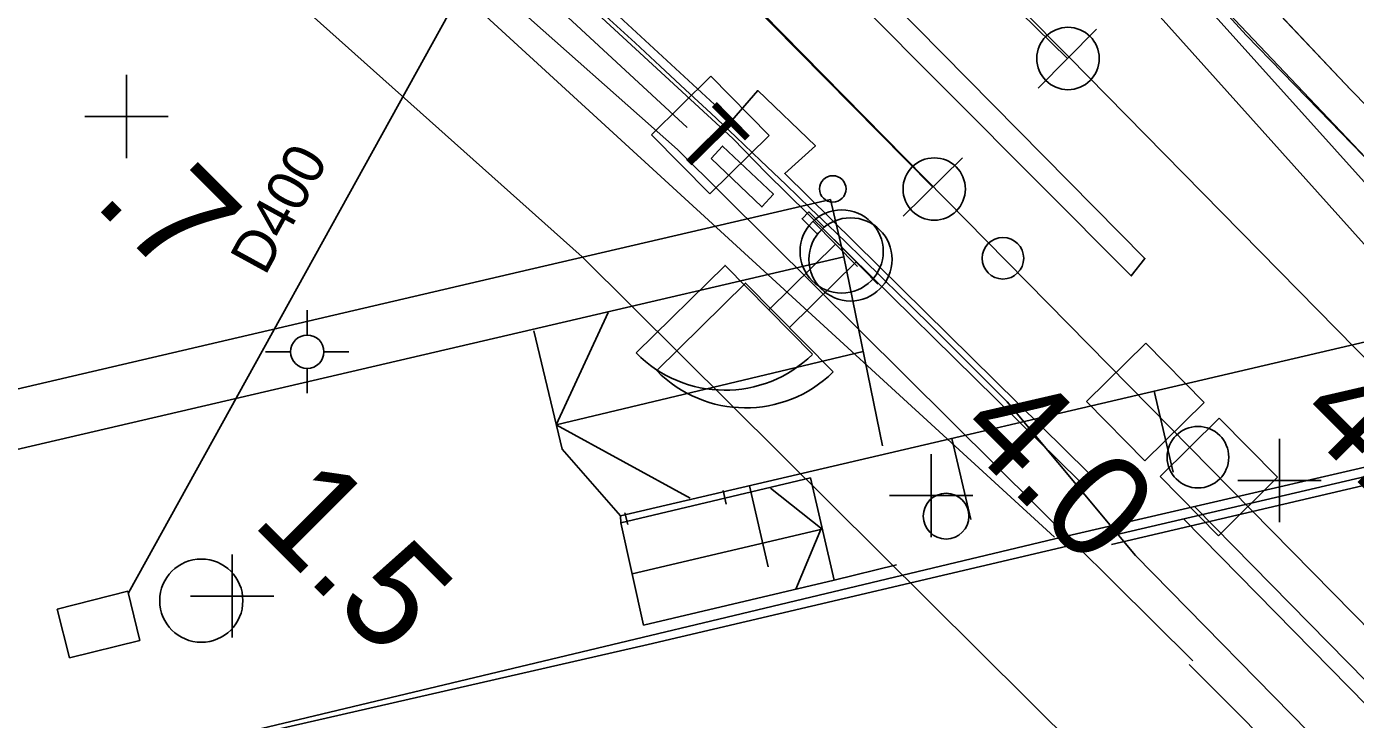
# Model space of a CAD drawing. Extents: x 1596643 to 1597288, y 13057194 to 13057957.
# Drawn here: x 1596932.28 to 1596964.23, y 13057401.42 to 13057418.08 of the extents above; entities that cross this region are included whole.
import ezdxf

# ---------------------------------------------------------------- set-up
doc = ezdxf.new("R2010")
doc.units = 0
for name, color, linetype in [('A Isolerskarv P', 7, 'Continuous'), ('A spårmitt L', 7, 'Continuous'), ('B kabelränna 400-500 mm NK L', 7, 'Continuous'), ('B kabelränna större än 500 mm NK L', 7, 'Continuous'), ('B växel linjevikt 0 L', 7, 'Continuous'), ('BAS belysningsstolpe P', 7, 'Continuous'), ('BAS bro kantbalk ej def L', 7, 'Continuous'), ('BAS bropelare stöd ej def L', 7, 'Continuous'), ('BAS dagvatten ledning L', 7, 'Continuous'), ('BAS dagvatten ledning T', 7, 'Continuous'), ('BAS fastighetsgräns samfällighet L', 7, 'Continuous'), ('BAS grind bom låst L', 7, 'Continuous'), ('BAS jvg-bro kantbalk L', 7, 'Continuous'), ('BAS jvg-bro landfäste vinge L', 7, 'Continuous'), ('BAS kajkant L', 7, 'Continuous'), ('BAS Level 15', 7, 'Continuous'), ('BAS Level 16', 7, 'Continuous'), ('BAS Level 18', 7, 'Continuous'), ('BAS Level 19', 7, 'Continuous'), ('BAS Level 27', 7, 'Continuous'), ('BAS Level 29', 7, 'Continuous'), ('BAS Level 37', 7, 'Continuous'), ('BAS markytetext T', 7, 'Continuous'), ('BAS spillvatten nedst brunn P', 7, 'Continuous'), ('BAS stödmur krön L', 7, 'Continuous'), ('BAS tele jordkabel L', 7, 'Continuous'), ('BAS vägbanekant L', 7, 'Continuous'), ('C skåp L', 7, 'Continuous'), ('D Plattformsdetalj L', 7, 'Continuous'), ('F balis P', 7, 'Continuous'), ('F dvärgsignal fristående P', 7, 'Continuous'), ('F signal fristående P', 7, 'Continuous'), ('G telefon fristående P', 7, 'Continuous')]:
    doc.layers.add(name, color=color, linetype=linetype)

msp = doc.modelspace()

# ---------------------------------------------------------------- linework, layer by layer
at = {"layer": 'A Isolerskarv P'}
for centre in [(1596957.319, 13057417.313), (1596957.319, 13057417.313), (1596954.102, 13057414.174), (1596954.102, 13057414.174)]:
    msp.add_circle(centre, 0.75, dxfattribs=at)
at = {"layer": 'A spårmitt L'}
for points in [[(1596887.988, 13057492.75), (1596889.66, 13057490.516), (1596900.094, 13057476.776), (1596906.53, 13057469.464), (1596928.328, 13057446.663), (1596936.899, 13057437.942), (1596957.336, 13057417.351), (1597001.928, 13057371.989), (1597034.879, 13057338.506), (1597063.764, 13057309.15)], [(1596933.802, 13057434.837), (1596974.458, 13057393.515), (1596978.362, 13057389.553), (1596998.703, 13057368.849), (1597057.437, 13057309.15)]]:
    msp.add_lwpolyline(points, dxfattribs=at)
at = {"layer": 'B kabelränna 400-500 mm NK L'}
for points in [[(1596883.038, 13057480.441), (1596889.091, 13057474.53), (1596902.563, 13057461.987), (1596910.703, 13057454.289), (1596911.093, 13057454.69), (1596913.886, 13057457.525), (1596927.553, 13057443.815), (1596936.728, 13057434.552), (1596947.807, 13057423.165), (1596958.841, 13057412.087), (1596959.17, 13057412.506), (1596945.763, 13057426.086), (1596935.532, 13057436.607), (1596925.003, 13057447.233), (1596913.927, 13057458.386), (1596910.643, 13057455.068), (1596902.92, 13057462.372), (1596891.14, 13057473.364), (1596883.436, 13057480.826)], [(1596957.805, 13057407.362), (1596950.51, 13057414.544), (1596951.246, 13057415.209), (1596949.857, 13057416.542), (1596949.236, 13057415.819), (1596945.8, 13057419.005), (1596946.118, 13057419.283), (1596941.482, 13057423.417), (1596941.206, 13057423.108), (1596936.058, 13057427.512), (1596924.93, 13057436.294), (1596916.256, 13057442.547), (1596908.178, 13057447.912), (1596904.689, 13057450.072), (1596901.208, 13057451.804)], [(1596901.074, 13057451.536), (1596904.542, 13057449.81), (1596908.016, 13057447.659), (1596916.085, 13057442.301), (1596924.749, 13057436.055), (1596935.868, 13057427.28), (1596941.234, 13057422.69), (1596941.234, 13057422.69), (1596944.99, 13057419.335), (1596949.26, 13057415.387), (1596950.073, 13057414.553), (1596957.594, 13057407.148)]]:
    msp.add_lwpolyline(points, dxfattribs=at)
at = {"layer": 'B kabelränna större än 500 mm NK L'}
for points in [[(1596966.736, 13057411.707), (1596965.667, 13057412.984), (1596959.924, 13057419.384), (1596956.53, 13057423.046), (1596952.713, 13057427.821), (1596945.579, 13057437.659), (1596942.975, 13057441.442), (1596940.764, 13057445.894), (1596936.73, 13057453.881), (1596935.025, 13057457.474)], [(1596936.26, 13057452.588), (1596938.339, 13057448.441), (1596939.871, 13057445.444), (1596942.111, 13057440.933), (1596944.761, 13057437.083), (1596949.235, 13057430.863), (1596951.919, 13057427.212), (1596955.772, 13057422.393), (1596959.185, 13057418.71), (1596965.564, 13057411.602)]]:
    msp.add_lwpolyline(points, dxfattribs=at)
at = {"layer": 'B växel linjevikt 0 L'}
for p, q in [((1596957.306, 13057417.309), (1596949.092, 13057425.415)), ((1596957.306, 13057417.309), (1596949.092, 13057425.415)), ((1596954.07, 13057414.222), (1596945.96, 13057422.432)), ((1596954.07, 13057414.222), (1596945.96, 13057422.432)), ((1596958.008, 13057418.021), (1596956.604, 13057416.597)), ((1596958.008, 13057418.021), (1596956.604, 13057416.597)), ((1596953.359, 13057413.519), (1596954.781, 13057414.925)), ((1596953.359, 13057413.519), (1596954.781, 13057414.925))]:
    msp.add_line(p, q, dxfattribs=at)
at = {"layer": 'BAS belysningsstolpe P'}
for p, q in [((1596939.026, 13057410.662), (1596939.026, 13057411.263)), ((1596939.026, 13057410.662), (1596939.026, 13057411.263)), ((1596938.026, 13057410.263), (1596938.626, 13057410.263)), ((1596938.026, 13057410.263), (1596938.626, 13057410.263)), ((1596940.026, 13057410.263), (1596939.424, 13057410.263)), ((1596940.026, 13057410.263), (1596939.424, 13057410.263)), ((1596939.026, 13057409.263), (1596939.026, 13057409.863)), ((1596939.026, 13057409.263), (1596939.026, 13057409.863))]:
    msp.add_line(p, q, dxfattribs=at)
msp.add_circle((1596939.026, 13057410.263), 0.4, dxfattribs=at)
msp.add_circle((1596939.026, 13057410.263), 0.4, dxfattribs=at)
at = {"layer": 'BAS bro kantbalk ej def L'}
for p, q in [((1596960.381, 13057406.522), (1596972.364, 13057394.325)), ((1596972.078, 13057394.045), (1596960.095, 13057406.241)), ((1596971.144, 13057392.936), (1596958.939, 13057405.365))]:
    msp.add_line(p, q, dxfattribs=at)
at = {"layer": 'BAS bropelare stöd ej def L'}
for centre, radius in [((1596960.444, 13057407.727), 0.74), ((1596960.444, 13057407.727), 0.74), ((1596954.388, 13057406.31), 0.55), ((1596954.388, 13057406.31), 0.55)]:
    msp.add_circle(centre, radius, dxfattribs=at)
at = {"layer": 'BAS dagvatten ledning L'}
msp.add_line((1596934.73, 13057404.466), (1596945.096, 13057423.21), dxfattribs=at)
at = {"layer": 'BAS fastighetsgräns samfällighet L'}
msp.add_lwpolyline([(1596890.395, 13057389.845), (1596920.654, 13057397.074), (1596957.002, 13057405.761)], dxfattribs=at)
at = {"layer": 'BAS grind bom låst L'}
for points in [[(1596949.1, 13057406.6), (1596949.031, 13057406.929)], [(1596946.731, 13057406.105), (1596946.666, 13057406.387)]]:
    msp.add_lwpolyline(points, dxfattribs=at)
at = {"layer": 'BAS jvg-bro kantbalk L'}
for p, q in [((1596960.067, 13057419.571), (1596961.6, 13057417.873)), ((1596961.6, 13057417.873), (1596963.35, 13057416.075)), ((1596963.35, 13057416.075), (1596965.019, 13057414.353)), ((1596957.89, 13057400.382), (1596945.633, 13057412.548))]:
    msp.add_line(p, q, dxfattribs=at)
for points in [[(1596934.555, 13057422.447), (1596945.633, 13057412.548)], [(1596955.859, 13057409.054), (1596958.939, 13057405.365)]]:
    msp.add_lwpolyline(points, dxfattribs=at)
msp.add_arc((1596754.249, 13057209.032), 283.999, 44.7736, 55.47706, dxfattribs=at)
at = {"layer": 'BAS jvg-bro landfäste vinge L'}
msp.add_lwpolyline([(1596958.368, 13057405.631), (1596970.663, 13057408.503)], dxfattribs=at)
at = {"layer": 'BAS kajkant L'}
for p, q in [((1596985.13, 13057412.086), (1596958.36, 13057405.835)), ((1596958.36, 13057405.835), (1596947.223, 13057403.22)), ((1596947.223, 13057403.22), (1596936.023, 13057400.666))]:
    msp.add_line(p, q, dxfattribs=at)
at = {"layer": 'BAS Level 15'}
msp.add_circle((1596955.755, 13057412.509), 0.5, dxfattribs=at)
msp.add_circle((1596955.755, 13057412.509), 0.5, dxfattribs=at)
at = {"layer": 'BAS Level 16'}
for p, q in [((1596934.68, 13057415.916), (1596934.68, 13057416.916)), ((1596934.68, 13057415.916), (1596934.68, 13057416.916)), ((1596934.68, 13057415.916), (1596933.68, 13057415.916)), ((1596934.68, 13057415.916), (1596933.68, 13057415.916)), ((1596934.68, 13057415.916), (1596935.68, 13057415.916)), ((1596934.68, 13057415.916), (1596934.68, 13057414.916)), ((1596934.68, 13057415.916), (1596935.68, 13057415.916)), ((1596934.68, 13057415.916), (1596934.68, 13057414.916)), ((1596962.404, 13057407.168), (1596962.404, 13057408.168)), ((1596962.404, 13057407.168), (1596962.404, 13057408.168)), ((1596954.027, 13057406.802), (1596954.027, 13057407.802)), ((1596954.027, 13057406.802), (1596954.027, 13057407.802)), ((1596962.404, 13057407.168), (1596961.404, 13057407.168)), ((1596962.404, 13057407.168), (1596961.404, 13057407.168)), ((1596962.404, 13057407.168), (1596963.404, 13057407.168)), ((1596962.404, 13057407.168), (1596962.404, 13057406.168)), ((1596962.404, 13057407.168), (1596963.404, 13057407.168)), ((1596962.404, 13057407.168), (1596962.404, 13057406.168)), ((1596954.027, 13057406.802), (1596953.027, 13057406.802)), ((1596954.027, 13057406.802), (1596953.027, 13057406.802)), ((1596954.027, 13057406.802), (1596955.027, 13057406.802)), ((1596954.027, 13057406.802), (1596954.027, 13057405.802)), ((1596954.027, 13057406.802), (1596955.027, 13057406.802)), ((1596954.027, 13057406.802), (1596954.027, 13057405.802)), ((1596937.221, 13057404.388), (1596937.221, 13057405.388)), ((1596937.221, 13057404.388), (1596937.221, 13057405.388)), ((1596937.221, 13057404.388), (1596936.221, 13057404.388)), ((1596937.221, 13057404.388), (1596936.221, 13057404.388)), ((1596937.221, 13057404.388), (1596938.221, 13057404.388)), ((1596937.221, 13057404.388), (1596937.221, 13057403.388)), ((1596937.221, 13057404.388), (1596938.221, 13057404.388)), ((1596937.221, 13057404.388), (1596937.221, 13057403.388))]:
    msp.add_line(p, q, dxfattribs=at)
at = {"layer": 'BAS Level 18'}
for p, q in [((1596944.488, 13057419.055), (1596948.159, 13057415.655)), ((1596959.395, 13057409.314), (1596959.85, 13057407.366)), ((1596959.395, 13057409.314), (1596959.85, 13057407.366)), ((1596954.526, 13057408.177), (1596954.981, 13057406.229)), ((1596954.526, 13057408.177), (1596954.981, 13057406.229)), ((1596949.657, 13057407.04), (1596950.112, 13057405.092)), ((1596949.657, 13057407.04), (1596950.112, 13057405.092))]:
    msp.add_line(p, q, dxfattribs=at)
at = {"layer": 'BAS Level 19'}
for p, q in [((1596936.821, 13057424.982), (1596947.932, 13057415.121)), ((1596947.932, 13057415.121), (1596955.596, 13057407.515)), ((1596955.596, 13057407.515), (1596960.32, 13057402.831))]:
    msp.add_line(p, q, dxfattribs=at)
msp.add_lwpolyline([(1596968.373, 13057394.355), (1596966.305, 13057396.53), (1596963.82, 13057399.106), (1596961.488, 13057401.488), (1596960.235, 13057402.746)], dxfattribs=at)
at = {"layer": 'BAS Level 27'}
for p, q in [((1596944.126, 13057412.183), (1596951.607, 13057413.921)), ((1596951.607, 13057413.921), (1596951.925, 13057412.543)), ((1596951.925, 13057412.543), (1596944.438, 13057410.798)), ((1596909.721, 13057404.148), (1596944.126, 13057412.183)), ((1596944.438, 13057410.798), (1596910.025, 13057402.777))]:
    msp.add_line(p, q, dxfattribs=at)
at = {"layer": 'BAS Level 29'}
msp.add_circle((1596951.663, 13057414.176), 0.318, dxfattribs=at)
msp.add_circle((1596951.663, 13057414.176), 0.318, dxfattribs=at)
at = {"layer": 'BAS Level 37'}
for points in [[(1596878.914, 13057459.15), (1596920.541, 13057433.769), (1596934.167, 13057425.381), (1596938.443, 13057422.802), (1596956.991, 13057405.807)], [(1596934.679, 13057459.15), (1596942.51, 13057442.931), (1596946.333, 13057437.601), (1596952.505, 13057428.568), (1596955.404, 13057424.94), (1596958.328, 13057421.412), (1596968.373, 13057410.821)], [(1596957.002, 13057405.761), (1596968.373, 13057408.389)]]:
    msp.add_lwpolyline(points, dxfattribs=at)
at = {"layer": 'BAS spillvatten nedst brunn P'}
msp.add_circle((1596936.478, 13057404.278), 1, dxfattribs=at)
msp.add_circle((1596936.478, 13057404.278), 1, dxfattribs=at)
at = {"layer": 'BAS stödmur krön L'}
for p, q in [((1596951.925, 13057412.543), (1596952.855, 13057408.002)), ((1596946.558, 13057406.316), (1596972.232, 13057412.311)), ((1596945.014, 13057408.508), (1596946.263, 13057411.208)), ((1596944.476, 13057410.765), (1596945.154, 13057407.919)), ((1596952.391, 13057410.27), (1596945.014, 13057408.508)), ((1596945.014, 13057408.508), (1596948.237, 13057406.744)), ((1596945.154, 13057407.919), (1596946.558, 13057406.316)), ((1596951.127, 13057407.231), (1596946.565, 13057406.147)), ((1596951.127, 13057407.231), (1596951.695, 13057404.771)), ((1596951.411, 13057405.999), (1596950.168, 13057406.98)), ((1596946.565, 13057406.147), (1596946.558, 13057406.316)), ((1596946.565, 13057406.147), (1596947.113, 13057403.691)), ((1596946.839, 13057404.921), (1596951.411, 13057405.999)), ((1596951.391, 13057406.028), (1596950.771, 13057404.552)), ((1596951.695, 13057404.771), (1596953.195, 13057405.135)), ((1596947.113, 13057403.691), (1596951.695, 13057404.771))]:
    msp.add_line(p, q, dxfattribs=at)
msp.add_lwpolyline([(1596946.565, 13057406.147), (1596946.558, 13057406.316)], dxfattribs=at)
at = {"layer": 'BAS tele jordkabel L'}
for p, q in [((1596933.01, 13057404.074), (1596934.712, 13057404.502)), ((1596934.712, 13057404.502), (1596935.004, 13057403.319)), ((1596933.308, 13057402.903), (1596933.01, 13057404.074)), ((1596935.004, 13057403.319), (1596933.308, 13057402.903))]:
    msp.add_line(p, q, dxfattribs=at)
at = {"layer": 'BAS vägbanekant L'}
for p, q in [((1596964.117, 13057416.561), (1596960.383, 13057420.523)), ((1596970.491, 13057410.065), (1596964.117, 13057416.561)), ((1596951.127, 13057407.231), (1596951.695, 13057404.771))]:
    msp.add_line(p, q, dxfattribs=at)
for points in [[(1596964.117, 13057416.561), (1596960.383, 13057420.523)], [(1596970.491, 13057410.065), (1596964.117, 13057416.561)]]:
    msp.add_lwpolyline(points, dxfattribs=at)
at = {"layer": 'C skåp L'}
for points in [[(1596948.736, 13057414.905), (1596949.012, 13057415.208), (1596950.237, 13057414.049), (1596949.961, 13057413.746), (1596948.736, 13057414.905)], [(1596951.086, 13057413.624), (1596950.924, 13057413.461), (1596951.297, 13057413.093), (1596951.459, 13057413.257), (1596951.086, 13057413.624)]]:
    msp.add_lwpolyline(points, dxfattribs=at)
at = {"layer": 'D Plattformsdetalj L'}
msp.add_lwpolyline([(1596950.924, 13057413.461), (1596951.297, 13057413.093), (1596951.459, 13057413.257), (1596951.086, 13057413.624), (1596950.924, 13057413.461)], dxfattribs=at)
at = {"layer": 'F balis P'}
for p, q in [((1596959.189, 13057410.47), (1596957.764, 13057409.067)), ((1596959.189, 13057410.47), (1596957.764, 13057409.067)), ((1596960.592, 13057409.045), (1596959.189, 13057410.47)), ((1596960.592, 13057409.045), (1596959.189, 13057410.47)), ((1596957.764, 13057409.067), (1596959.167, 13057407.642)), ((1596957.764, 13057409.067), (1596959.167, 13057407.642)), ((1596959.167, 13057407.642), (1596960.592, 13057409.045)), ((1596959.167, 13057407.642), (1596960.592, 13057409.045)), ((1596959.178, 13057409.056), (1596959.178, 13057409.056)), ((1596959.178, 13057409.056), (1596959.178, 13057409.056)), ((1596960.957, 13057408.668), (1596959.532, 13057407.265)), ((1596960.957, 13057408.668), (1596959.532, 13057407.265)), ((1596962.36, 13057407.243), (1596960.957, 13057408.668)), ((1596962.36, 13057407.243), (1596960.957, 13057408.668)), ((1596959.532, 13057407.265), (1596960.935, 13057405.84)), ((1596959.532, 13057407.265), (1596960.935, 13057405.84)), ((1596960.935, 13057405.84), (1596962.36, 13057407.243)), ((1596960.935, 13057405.84), (1596962.36, 13057407.243)), ((1596960.946, 13057407.254), (1596960.946, 13057407.254)), ((1596960.946, 13057407.254), (1596960.946, 13057407.254))]:
    msp.add_line(p, q, dxfattribs=at)
at = {"layer": 'F dvärgsignal fristående P'}
for p, q in [((1596952.254, 13057412.312), (1596951.202, 13057413.382)), ((1596952.254, 13057412.312), (1596951.202, 13057413.382)), ((1596950.124, 13057411.269), (1596951.728, 13057412.847)), ((1596950.124, 13057411.269), (1596951.728, 13057412.847)), ((1596952.749, 13057411.888), (1596951.697, 13057412.958)), ((1596952.749, 13057411.888), (1596951.697, 13057412.958)), ((1596950.619, 13057410.845), (1596952.223, 13057412.423)), ((1596950.619, 13057410.845), (1596952.223, 13057412.423))]:
    msp.add_line(p, q, dxfattribs=at)
for points in [[(1596951.176, 13057410.2), (1596949.072, 13057412.338), (1596946.934, 13057410.234)], [(1596951.176, 13057410.2), (1596949.072, 13057412.338), (1596946.934, 13057410.234)], [(1596951.671, 13057409.776), (1596949.567, 13057411.914), (1596947.429, 13057409.81)], [(1596951.671, 13057409.776), (1596949.567, 13057411.914), (1596947.429, 13057409.81)]]:
    msp.add_lwpolyline(points, dxfattribs=at)
for centre in [(1596949.072, 13057412.338), (1596949.072, 13057412.338), (1596949.567, 13057411.914), (1596949.567, 13057411.914)]:
    msp.add_arc(centre, 3, 224.5345, 314.5345, dxfattribs=at)
at = {"layer": 'F signal fristående P'}
for centre in [(1596951.876, 13057412.673), (1596951.876, 13057412.673), (1596952.09, 13057412.482), (1596952.09, 13057412.482)]:
    msp.add_circle(centre, 1, dxfattribs=at)
at = {"layer": 'G telefon fristående P'}
for p, q in [((1596947.303, 13057415.481), (1596948.728, 13057416.884)), ((1596948.728, 13057416.884), (1596950.131, 13057415.459)), ((1596948.706, 13057414.056), (1596947.303, 13057415.481)), ((1596950.131, 13057415.459), (1596948.706, 13057414.056)), ((1596948.717, 13057415.47), (1596948.717, 13057415.47))]:
    msp.add_line(p, q, dxfattribs=at)

# ---------------------------------------------------------------- texts
at = {"layer": 'BAS dagvatten ledning T'}
msp.add_text('D400', height=1, rotation=61.345, dxfattribs=at).set_placement((1596938.011, 13057412.067))
at = {"layer": 'BAS markytetext T'}
for s, p in [('.7', (1596933.847, 13057413.833)), ('4.4', (1596962.752, 13057408.662)), ('4.0', (1596954.579, 13057408.296)), ('1.5', (1596937.661, 13057406.134))]:
    msp.add_text(s, height=2.5, rotation=315, dxfattribs=at).set_placement(p)
at = {"layer": 'G telefon fristående P'}
msp.add_text('T', height=1.5, rotation=314.5345, dxfattribs=at).set_placement((1596947.773, 13057415.246))
msp.add_text('T', height=1.5, rotation=314.5345, dxfattribs=at).set_placement((1596947.773, 13057415.246))

doc.saveas('drawing.dxf')
